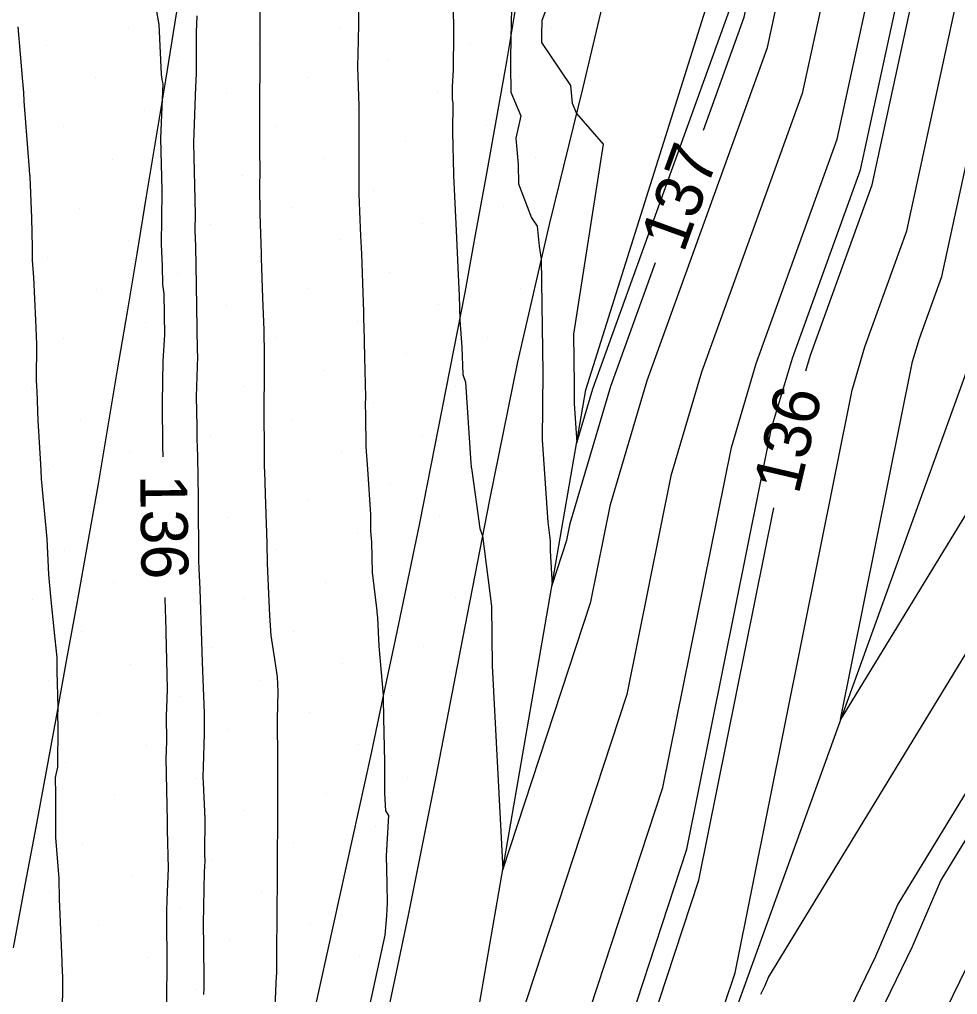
# Model space of a CAD drawing. Extents: x 2354170 to 2357230, y 866100 to 868290.
# Drawn here: x 2355317.68 to 2355357.59, y 866576.03 to 866617.53 of the extents above; entities that cross this region are included whole.
import ezdxf

# ---------------------------------------------------------------- set-up
doc = ezdxf.new("R2010")
doc.units = 0
for name, color, linetype in [('Default', 7, 'Continuous'), ('DTM Contours Minor', 7, 'Continuous'), ('DTM Contours Minor Text', 7, 'Continuous'), ('Exist DTM Breakline', 7, 'Continuous'), ('Exist DTM Scan Elevation Point', 7, 'Continuous'), ('Exist Roads EOP', 7, 'Continuous'), ('PH Exist DTM Breakline', 7, 'Continuous')]:
    doc.layers.add(name, color=color, linetype=linetype)

msp = doc.modelspace()

# ---------------------------------------------------------------- linework, layer by layer
at = {"layer": 'Default'}
for points in [[(2355340.097, 866569.762), (2355345.058, 866584.849), (2355347.967, 866599.319), (2355349.018, 866602.883), (2355352.47, 866612.436), (2355354.936, 866623.811), (2355357.42, 866633.827), (2355358.064, 866636.185), (2355359.058, 866638.898), (2355359.828, 866645.787), (2355360.04, 866647.011), (2355360.193, 866648.247), (2355360.331, 866649.485), (2355360.403, 866650.748), (2355362.395, 866657.273), (2355362.993, 866660.49), (2355363.757, 866668.285), (2355366.448, 866676.48), (2355367.185, 866680.007), (2355367.686, 866682.296), (2355369.976, 866687.74), (2355370.53, 866689.525), (2355370.598, 866689.784)], [(2355351.14, 866602.581), (2355351.335, 866603.24), (2355353.954, 866610.488), (2355357.124, 866625.11), (2355359.162, 866633.326), (2355359.69, 866635.261), (2355360.505, 866637.487), (2355361.452, 866645.955), (2355361.635, 866647.009), (2355361.766, 866648.072), (2355361.885, 866649.138), (2355361.947, 866650.225), (2355363.662, 866655.842), (2355364.574, 866660.743), (2355365.246, 866667.607), (2355368.997, 866679.028), (2355369.202, 866680.007), (2355369.341, 866680.642), (2355369.976, 866682.152), (2355371.895, 866688.337), (2355372.131, 866689.234)], [(2355347.664, 866575.561), (2355348.122, 866576.954), (2355353.108, 866601.753), (2355353.652, 866603.597), (2355355.438, 866608.54), (2355359.311, 866626.408), (2355360.903, 866632.826), (2355361.316, 866634.338), (2355361.953, 866636.076), (2355363.076, 866646.123), (2355363.229, 866647.006), (2355363.339, 866647.897), (2355363.439, 866648.791), (2355363.491, 866649.702), (2355364.928, 866654.411), (2355366.154, 866660.996), (2355366.735, 866666.929), (2355370.526, 866678.473), (2355371.024, 866679.942), (2355373.261, 866687.149), (2355373.665, 866688.685)], [(2355389.874, 866653.977), (2355388.072, 866650.227), (2355385.621, 866645.524), (2355384.174, 866641.942), (2355382.342, 866638.409), (2355379.052, 866632.777), (2355377.378, 866629.735), (2355375.695, 866626.733), (2355374.23, 866623.618), (2355372.608, 866620.782), (2355366.535, 866607.955), (2355365.393, 866605.612), (2355364.257, 866603.287), (2355363.227, 866600.929), (2355362.276, 866598.487), (2355361.279, 866596.02), (2355349.553, 866576.781), (2355349.392, 866576.404), (2355349.209, 866576.028)], [(2355358.859, 866651.27), (2355358.776, 866649.832), (2355358.619, 866648.421), (2355358.445, 866647.014), (2355358.204, 866645.619), (2355357.611, 866640.309), (2355356.438, 866637.109), (2355355.678, 866634.327), (2355352.748, 866622.513), (2355350.986, 866614.384), (2355346.701, 866602.525), (2355345.396, 866598.101), (2355343.525, 866588.797), (2355336.313, 866566.863)], [(2355394.159, 866651.267), (2355391.792, 866646.341), (2355391.071, 866644.958), (2355389.066, 866639.994), (2355386.527, 866635.098), (2355385.74, 866633.749), (2355383.127, 866629.002), (2355380.501, 866624.319), (2355378.215, 866619.457), (2355375.685, 866615.033), (2355373.92, 866611.306), (2355371.712, 866606.777), (2355369.517, 866602.284), (2355367.526, 866597.725), (2355365.687, 866593.005), (2355363.76, 866588.237), (2355360.548, 866582.968), (2355358.804, 866578.894), (2355356.826, 866574.822)], [(2355360.038, 866599.912), (2355352.615, 866587.732), (2355355.679, 866602.971), (2355355.969, 866603.954), (2355356.922, 866606.591), (2355361.499, 866627.706)], [(2355336.132, 866618.144), (2355336.142, 866616.962), (2355336.125, 866615.38), (2355336.091, 866614.683), (2355336.093, 866614.127), (2355336.114, 866613.982), (2355336.102, 866612.726), (2355336.143, 866610.965), (2355336.143, 866610.93), (2355336.147, 866610.884), (2355336.264, 866608.54), (2355336.354, 866606.364), (2355336.38, 866605.784), (2355336.413, 866604.735), (2355336.494, 866603.579), (2355336.539, 866602.414), (2355336.649, 866602.093), (2355336.884, 866598.643), (2355336.897, 866598.51), (2355336.9, 866598.461), (2355336.903, 866598.433), (2355337.119, 866596.896), (2355337.258, 866595.865), (2355337.376, 866595.548), (2355337.754, 866592.554), (2355337.783, 866590.018), (2355338.241, 866581.332), (2355341.993, 866592.744), (2355342.826, 866596.884), (2355344.384, 866602.168), (2355349.503, 866616.333), (2355350.561, 866621.215)], [(2355323.79, 866598.921), (2355323.772, 866599.391), (2355323.754, 866601.176), (2355323.754, 866601.191), (2355323.755, 866601.215), (2355323.796, 866603.008), (2355323.861, 866604.103), (2355323.828, 866605.856), (2355323.778, 866606.248), (2355323.759, 866607.043), (2355323.714, 866607.972), (2355323.746, 866610.174), (2355323.744, 866610.261), (2355323.695, 866612.457), (2355323.767, 866614.137), (2355323.788, 866614.789), (2355323.751, 866614.954), (2355323.716, 866615.2), (2355323.619, 866617.32), (2355323.363, 866618.746)], [(2355340.397, 866618.793), (2355339.902, 866617.48), (2355339.894, 866616.869), (2355339.894, 866616.547), (2355341.123, 866614.725), (2355341.192, 866613.97), (2355341.374, 866613.522), (2355342.517, 866612.22), (2355341.253, 866604.135), (2355341.282, 866601.971), (2355341.276, 866601.192), (2355341.39, 866599.516), (2355342.066, 866601.811), (2355348.019, 866618.281)], [(2355332.092, 866618.346), (2355332.103, 866617.324), (2355332.09, 866616.644), (2355332.063, 866615.511), (2355332.116, 866613.852), (2355332.118, 866613.628), (2355332.121, 866613.171), (2355332.111, 866610.635), (2355332.113, 866610.11), (2355332.149, 866609.372), (2355332.19, 866608.321), (2355332.232, 866607.558), (2355332.314, 866605.089), (2355332.317, 866604.739), (2355332.328, 866604.496), (2355332.355, 866603.161), (2355332.392, 866601.457), (2355332.389, 866601.145), (2355332.399, 866600.688), (2355332.415, 866599.347), (2355332.487, 866598.396), (2355332.605, 866596.468), (2355332.616, 866595.756), (2355332.653, 866595.289), (2355332.689, 866593.99), (2355332.883, 866592.357), (2355332.885, 866592.309), (2355332.911, 866592.062), (2355332.972, 866590.861), (2355333.145, 866588.772), (2355333.147, 866588.745), (2355333.149, 866588.706), (2355333.149, 866588.643), (2355333.163, 866587.787), (2355333.212, 866585.934), (2355333.206, 866584.603), (2355333.248, 866583.847), (2355333.374, 866583.648), (2355333.283, 866581.931), (2355333.311, 866580.752), (2355333.314, 866579.907), (2355333.31, 866579.664), (2355333.295, 866579.387), (2355333.219, 866578.562), (2355332.565, 866575.568)], [(2355327.897, 866618.271), (2355327.896, 866616.535), (2355327.897, 866616.421), (2355327.896, 866616.201), (2355327.89, 866613.428), (2355327.884, 866611.986), (2355327.898, 866611.055), (2355327.891, 866610.43), (2355327.899, 866609.251), (2355327.956, 866607.565), (2355327.965, 866607.383), (2355328.012, 866605.666), (2355328.069, 866604.317), (2355328.08, 866603.222), (2355328.08, 866602.072), (2355328.068, 866601.32), (2355328.086, 866598.7), (2355328.093, 866598.466), (2355328.1, 866598.301), (2355328.132, 866597.322), (2355328.201, 866595.237), (2355328.219, 866594.37), (2355328.272, 866593.091), (2355328.307, 866592.169), (2355328.371, 866591.307), (2355328.529, 866590.307), (2355328.634, 866589.557), (2355328.665, 866588.934), (2355328.638, 866587.753), (2355328.659, 866585.973), (2355328.66, 866585.94), (2355328.659, 866585.877), (2355328.658, 866582.944), (2355328.644, 866582.342), (2355328.647, 866581.424), (2355328.637, 866580.537), (2355328.63, 866579.965), (2355328.61, 866577.261), (2355328.605, 866576.983), (2355328.605, 866576.922), (2355328.604, 866576.828), (2355328.495, 866574.513)], [(2355319.503, 866575.068), (2355319.523, 866576.694), (2355319.517, 866576.833), (2355319.501, 866576.985), (2355319.501, 866577.011), (2355319.482, 866577.788), (2355319.383, 866580.087), (2355319.358, 866580.976), (2355319.222, 866582.719), (2355319.227, 866584.562), (2355319.206, 866585.268), (2355319.301, 866585.71), (2355319.315, 866587.495), (2355319.308, 866587.852), (2355319.318, 866588.247), (2355319.272, 866589.801), (2355319.283, 866590.372), (2355319.189, 866591.174), (2355319.02, 866592.813), (2355318.919, 866593.905), (2355318.851, 866595.427), (2355318.612, 866597.973), (2355318.599, 866598.337), (2355318.58, 866598.604), (2355318.473, 866600.462), (2355318.425, 866601.704), (2355318.42, 866601.909), (2355318.393, 866602.173), (2355318.41, 866603.711), (2355318.376, 866604.735), (2355318.288, 866606.544), (2355318.236, 866607.283), (2355318.224, 866607.832), (2355318.206, 866609.081), (2355318.123, 866610.826), (2355318.124, 866610.869), (2355318.12, 866610.899), (2355318.1, 866611.151), (2355317.876, 866614.058), (2355317.854, 866614.422), (2355317.815, 866614.891), (2355317.626, 866617.221)], [(2355372.499, 866614.427), (2355370.228, 866609.63), (2355368.552, 866606.194), (2355366.887, 866602.786), (2355365.377, 866599.327), (2355363.981, 866595.746), (2355362.519, 866592.129), (2355355.051, 866579.874), (2355354.098, 866577.649), (2355353.017, 866575.425), (2355351.803, 866573.385), (2355351.022, 866572.196), (2355350.1, 866570.32), (2355345.083, 866562.885), (2355344.534, 866561.838), (2355344.015, 866560.824), (2355342.028, 866560.741), (2355341.438, 866563.394), (2355343.732, 866571.487), (2355343.88, 866572.662), (2355346.59, 866580.902), (2355349.775, 866596.743)], [(2355323.913, 866574.269), (2355323.957, 866577.061), (2355323.954, 866577.779), (2355323.941, 866578.841), (2355323.949, 866579.582), (2355323.958, 866580.058), (2355324.019, 866581.4), (2355323.979, 866583.041), (2355323.98, 866583.197), (2355323.97, 866583.416), (2355323.917, 866586.08), (2355323.941, 866586.797), (2355323.934, 866587.893), (2355323.965, 866588.606), (2355323.979, 866589.037), (2355323.913, 866591.467), (2355323.902, 866592.085), (2355323.892, 866592.36), (2355323.876, 866592.923)]]:
    msp.add_lwpolyline(points, dxfattribs=at)
at = {"layer": 'DTM Contours Minor'}
for points in [[(2355396.9, 866660.658), (2355396.315, 866659.407), (2355394.909, 866656.67), (2355392.731, 866652.17), (2355390.552, 866647.636), (2355389.255, 866645.147), (2355387.435, 866640.643), (2355385.132, 866636.201), (2355383.511, 866633.425), (2355381.211, 866629.247), (2355378.899, 866625.124), (2355376.886, 866620.844), (2355374.659, 866616.95), (2355371.459, 866610.189), (2355369.605, 866606.389), (2355367.764, 866602.618), (2355366.093, 866598.793), (2355364.55, 866594.832), (2355362.933, 866590.832), (2355356.883, 866580.905), (2355355.667, 866578.064), (2355354.287, 866575.224)], [(2355346.776, 866612.825), (2355348.513, 866617.632), (2355349.102, 866620.349), (2355352.776, 866635.161), (2355353.727, 866638.648), (2355355.198, 866642.661), (2355355.498, 866645.34), (2355355.788, 866647.018), (2355355.997, 866648.712), (2355356.186, 866650.411)], [(2355342.619, 866571.695), (2355346.079, 866582.218), (2355349.681, 866600.13), (2355350.562, 866603.121), (2355353.46, 866611.137), (2355356.395, 866624.677), (2355358.581, 866633.493), (2355359.148, 866635.569), (2355360.023, 866637.958), (2355360.175, 866639.316)], [(2355338.613, 866618.02), (2355338.577, 866616.717), (2355338.566, 866615.861), (2355338.566, 866615.56), (2355338.583, 866614.432), (2355339.005, 866613.435), (2355338.795, 866612.479), (2355338.902, 866611.355), (2355338.911, 866610.53), (2355339.469, 866609.094), (2355339.699, 866608.734), (2355339.787, 866607.876), (2355339.876, 866607.335), (2355339.94, 866602.521), (2355339.92, 866599.644), (2355340.158, 866596.138), (2355340.258, 866595.344), (2355340.263, 866594.917), (2355340.34, 866593.455), (2355340.972, 866595.376), (2355341.112, 866596.073), (2355342.839, 866601.93), (2355344.737, 866607.182)], [(2355325.228, 866617.683), (2355325.198, 866616.988), (2355325.192, 866615.916), (2355325.188, 866615.216), (2355325.169, 866614.663), (2355325.086, 866612.288), (2355325.086, 866612.286), (2355325.086, 866612.282), (2355325.144, 866609.249), (2355325.134, 866608.553), (2355325.167, 866607.88), (2355325.194, 866606.219), (2355325.24, 866603.459), (2355325.245, 866603.187), (2355325.198, 866601.485), (2355325.221, 866600.206), (2355325.226, 866599.687), (2355325.255, 866598.951), (2355325.274, 866597.173), (2355325.299, 866594.487), (2355325.308, 866594.153), (2355325.346, 866593.288), (2355325.427, 866591.076), (2355325.443, 866590.173), (2355325.53, 866588.01), (2355325.536, 866587.122), (2355325.489, 866585.713), (2355325.475, 866585.305), (2355325.486, 866585.042), (2355325.56, 866583.518), (2355325.55, 866582.002), (2355325.557, 866581.714), (2355325.536, 866581.252), (2355325.497, 866579.04), (2355325.509, 866578.096), (2355325.514, 866576.689), (2355325.514, 866576.293), (2355325.51, 866576.033)]]:
    msp.add_lwpolyline(points, dxfattribs=at)
at = {"layer": 'Exist DTM Breakline'}
for points in [[(2355317.426, 866578.013), (2355317.881, 866580.472), (2355318.337, 866582.93), (2355318.793, 866585.388), (2355319.245, 866587.847), (2355319.693, 866590.306), (2355320.14, 866592.766), (2355320.588, 866595.225), (2355321.021, 866597.687), (2355321.437, 866600.153), (2355321.853, 866602.618), (2355322.269, 866605.083), (2355322.68, 866607.549), (2355323.087, 866610.016), (2355323.494, 866612.482), (2355323.901, 866614.949), (2355324.3, 866617.417), (2355324.69, 866619.886)], [(2355329.956, 866574.1), (2355330.505, 866576.539), (2355331.044, 866578.98), (2355331.583, 866581.421), (2355332.122, 866583.862), (2355332.659, 866586.304), (2355333.172, 866588.751), (2355333.685, 866591.197), (2355334.198, 866593.644), (2355334.708, 866596.092), (2355335.193, 866598.544), (2355335.677, 866600.997), (2355336.162, 866603.449), (2355336.641, 866605.903), (2355337.085, 866608.363), (2355337.529, 866610.824), (2355337.972, 866613.284), (2355338.412, 866615.745), (2355338.83, 866618.21)]]:
    msp.add_lwpolyline(points, dxfattribs=at)
at = {"layer": 'Exist DTM Scan Elevation Point'}
for p, q in [((2355322.294, 866617.13), (2355322.294, 866617.13)), ((2355331.308, 866617.162), (2355331.308, 866617.162)), ((2355340.322, 866617.194), (2355340.322, 866617.194)), ((2355318.83, 866616.425), (2355318.83, 866616.425)), ((2355327.844, 866616.456), (2355327.844, 866616.456)), ((2355336.857, 866616.488), (2355336.857, 866616.488)), ((2355324.379, 866615.751), (2355324.379, 866615.751)), ((2355333.393, 866615.782), (2355333.393, 866615.782)), ((2355320.915, 866615.045), (2355320.915, 866615.045)), ((2355329.929, 866615.077), (2355329.929, 866615.077)), ((2355338.942, 866615.109), (2355338.942, 866615.109)), ((2355326.464, 866614.371), (2355326.464, 866614.371)), ((2355335.478, 866614.403), (2355335.478, 866614.403)), ((2355323, 866613.666), (2355323, 866613.666)), ((2355332.014, 866613.697), (2355332.014, 866613.697)), ((2355341.027, 866613.729), (2355341.027, 866613.729)), ((2355319.535, 866612.96), (2355319.535, 866612.96)), ((2355328.549, 866612.992), (2355328.549, 866612.992)), ((2355337.563, 866613.024), (2355337.563, 866613.024)), ((2355325.085, 866612.286), (2355325.085, 866612.286)), ((2355334.099, 866612.318), (2355334.099, 866612.318)), ((2355321.62, 866611.581), (2355321.62, 866611.581)), ((2355330.634, 866611.612), (2355330.634, 866611.612)), ((2355339.648, 866611.644), (2355339.648, 866611.644)), ((2355318.156, 866610.875), (2355318.156, 866610.875)), ((2355327.17, 866610.907), (2355327.17, 866610.907)), ((2355336.184, 866610.939), (2355336.184, 866610.939)), ((2355323.705, 866610.201), (2355323.705, 866610.201)), ((2355332.719, 866610.233), (2355332.719, 866610.233)), ((2355320.241, 866609.496), (2355320.241, 866609.496)), ((2355329.255, 866609.527), (2355329.255, 866609.527)), ((2355338.269, 866609.559), (2355338.269, 866609.559)), ((2355325.79, 866608.822), (2355325.79, 866608.822)), ((2355334.804, 866608.854), (2355334.804, 866608.854)), ((2355322.326, 866608.116), (2355322.326, 866608.116)), ((2355331.34, 866608.148), (2355331.34, 866608.148)), ((2355318.861, 866607.411), (2355318.861, 866607.411)), ((2355327.875, 866607.442), (2355327.875, 866607.442)), ((2355324.411, 866606.737), (2355324.411, 866606.737)), ((2355333.425, 866606.769), (2355333.425, 866606.769)), ((2355320.946, 866606.031), (2355320.946, 866606.031)), ((2355329.96, 866606.063), (2355329.96, 866606.063)), ((2355338.974, 866606.095), (2355338.974, 866606.095)), ((2355326.496, 866605.357), (2355326.496, 866605.357)), ((2355335.51, 866605.389), (2355335.51, 866605.389)), ((2355323.031, 866604.652), (2355323.031, 866604.652)), ((2355332.045, 866604.684), (2355332.045, 866604.684)), ((2355319.567, 866603.946), (2355319.567, 866603.946)), ((2355328.581, 866603.978), (2355328.581, 866603.978)), ((2355337.595, 866604.01), (2355337.595, 866604.01)), ((2355325.116, 866603.273), (2355325.116, 866603.273)), ((2355334.13, 866603.304), (2355334.13, 866603.304)), ((2355321.652, 866602.567), (2355321.652, 866602.567)), ((2355330.666, 866602.599), (2355330.666, 866602.599)), ((2355318.188, 866601.861), (2355318.188, 866601.861)), ((2355327.201, 866601.893), (2355327.201, 866601.893)), ((2355336.215, 866601.925), (2355336.215, 866601.925)), ((2355323.737, 866601.188), (2355323.737, 866601.188)), ((2355332.751, 866601.219), (2355332.751, 866601.219)), ((2355320.273, 866600.482), (2355320.273, 866600.482)), ((2355329.286, 866600.514), (2355329.286, 866600.514)), ((2355325.822, 866599.808), (2355325.822, 866599.808)), ((2355334.836, 866599.84), (2355334.836, 866599.84)), ((2355322.358, 866599.103), (2355322.358, 866599.103)), ((2355331.371, 866599.134), (2355331.371, 866599.134)), ((2355318.893, 866598.397), (2355318.893, 866598.397)), ((2355327.907, 866598.429), (2355327.907, 866598.429)), ((2355336.921, 866598.46), (2355336.921, 866598.46)), ((2355324.443, 866597.723), (2355324.443, 866597.723)), ((2355333.456, 866597.755), (2355333.456, 866597.755)), ((2355320.978, 866597.018), (2355320.978, 866597.018)), ((2355329.992, 866597.049), (2355329.992, 866597.049)), ((2355326.528, 866596.344), (2355326.528, 866596.344)), ((2355335.541, 866596.375), (2355335.541, 866596.375)), ((2355323.063, 866595.638), (2355323.063, 866595.638)), ((2355332.077, 866595.67), (2355332.077, 866595.67)), ((2355319.599, 866594.933), (2355319.599, 866594.933)), ((2355328.613, 866594.964), (2355328.613, 866594.964)), ((2355325.148, 866594.259), (2355325.148, 866594.259)), ((2355334.162, 866594.29), (2355334.162, 866594.29)), ((2355321.684, 866593.553), (2355321.684, 866593.553)), ((2355330.698, 866593.585), (2355330.698, 866593.585)), ((2355318.219, 866592.848), (2355318.219, 866592.848)), ((2355327.233, 866592.879), (2355327.233, 866592.879)), ((2355336.247, 866592.911), (2355336.247, 866592.911)), ((2355323.769, 866592.174), (2355323.769, 866592.174)), ((2355332.782, 866592.205), (2355332.782, 866592.205)), ((2355320.304, 866591.468), (2355320.304, 866591.468)), ((2355329.318, 866591.5), (2355329.318, 866591.5)), ((2355325.854, 866590.794), (2355325.854, 866590.794)), ((2355334.867, 866590.826), (2355334.867, 866590.826)), ((2355322.389, 866590.089), (2355322.389, 866590.089)), ((2355331.403, 866590.12), (2355331.403, 866590.12)), ((2355318.925, 866589.383), (2355318.925, 866589.383)), ((2355327.939, 866589.415), (2355327.939, 866589.415)), ((2355324.474, 866588.709), (2355324.474, 866588.709)), ((2355333.488, 866588.741), (2355333.488, 866588.741)), ((2355330.024, 866588.035), (2355330.024, 866588.035)), ((2355321.01, 866588.004), (2355321.01, 866588.004)), ((2355326.559, 866587.33), (2355326.559, 866587.33)), ((2355323.095, 866586.624), (2355323.095, 866586.624)), ((2355332.109, 866586.656), (2355332.109, 866586.656)), ((2355328.644, 866585.95), (2355328.644, 866585.95)), ((2355319.63, 866585.919), (2355319.63, 866585.919)), ((2355325.18, 866585.245), (2355325.18, 866585.245)), ((2355334.194, 866585.277), (2355334.194, 866585.277)), ((2355321.715, 866584.539), (2355321.715, 866584.539)), ((2355330.729, 866584.571), (2355330.729, 866584.571)), ((2355327.265, 866583.865), (2355327.265, 866583.865)), ((2355318.251, 866583.834), (2355318.251, 866583.834)), ((2355323.8, 866583.16), (2355323.8, 866583.16)), ((2355332.814, 866583.192), (2355332.814, 866583.192)), ((2355320.336, 866582.454), (2355320.336, 866582.454)), ((2355329.35, 866582.486), (2355329.35, 866582.486)), ((2355325.885, 866581.78), (2355325.885, 866581.78)), ((2355322.421, 866581.075), (2355322.421, 866581.075)), ((2355331.435, 866581.107), (2355331.435, 866581.107)), ((2355318.956, 866580.369), (2355318.956, 866580.369)), ((2355327.97, 866580.401), (2355327.97, 866580.401)), ((2355333.52, 866579.727), (2355333.52, 866579.727)), ((2355324.506, 866579.695), (2355324.506, 866579.695)), ((2355321.041, 866578.99), (2355321.041, 866578.99)), ((2355330.055, 866579.022), (2355330.055, 866579.022)), ((2355326.591, 866578.316), (2355326.591, 866578.316)), ((2355332.14, 866577.642), (2355332.14, 866577.642)), ((2355323.126, 866577.61), (2355323.126, 866577.61)), ((2355319.662, 866576.905), (2355319.662, 866576.905)), ((2355328.676, 866576.937), (2355328.676, 866576.937)), ((2355325.211, 866576.231), (2355325.211, 866576.231))]:
    msp.add_line(p, q, dxfattribs=at)
at = {"layer": 'Exist Roads EOP'}
msp.add_lwpolyline([(2355345.708, 866632.169), (2355344.358, 866626.322), (2355343.025, 866620.472), (2355341.647, 866614.633), (2355340.213, 866608.807), (2355338.873, 866602.958), (2355337.674, 866597.08), (2355336.53, 866591.19), (2355335.393, 866585.298), (2355334.219, 866579.414), (2355332.98, 866573.544)], dxfattribs=at)
at = {"layer": 'PH Exist DTM Breakline'}
for points in [[(2355400.072, 866711.56), (2355388.753, 866691.651), (2355384.892, 866684.66), (2355382.352, 866679.242), (2355376.222, 866662.609), (2355371.495, 866646.992), (2355367.119, 866631.041), (2355358.619, 866604.363), (2355347.647, 866573.973), (2355342.726, 866562.737), (2355339.575, 866553.722), (2355335.616, 866543.525), (2355330.204, 866530.05)], [(2355320.904, 866509.662), (2355326.425, 866530.88), (2355331.098, 866549.004), (2355335.647, 866566.352), (2355341.78, 866601.767), (2355347.271, 866619.262), (2355350.325, 866635.865), (2355351.195, 866640.087)]]:
    msp.add_lwpolyline(points, dxfattribs=at)

# ---------------------------------------------------------------- texts
at = {"layer": 'Default'}
for rotation, p in [(76.8347, (2355350.829, 866597.272)), (270.8185, (2355322.808, 866598.152))]:
    msp.add_text('136', height=2, rotation=rotation, dxfattribs=at).set_placement(p)
at = {"layer": 'DTM Contours Minor Text'}
msp.add_text('137', height=2, rotation=70.1304, dxfattribs=at).set_placement((2355345.934, 866607.553))

doc.saveas('drawing.dxf')
